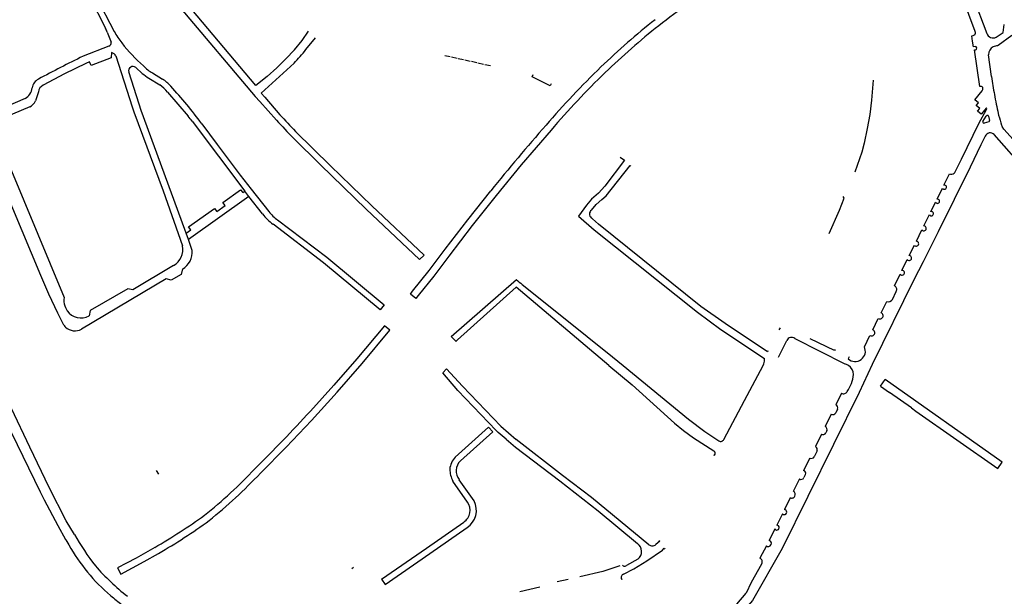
# Model space of a CAD drawing. Extents: x 148869 to 161638, y 453607 to 469810.
# Tile 927 of 1056: x 159130.77 to 159135.41, y 459849.73 to 459852.45. Entities that reach past the tile are written whole.
import ezdxf

# ---------------------------------------------------------------- set-up
doc = ezdxf.new("R2010")
doc.units = 0
doc.layers.add('LKI_V01_KANTRIJWEG', color=252, linetype='CONTINUOUS')

msp = doc.modelspace()

# ---------------------------------------------------------------- linework, layer by layer
at = {"layer": 'LKI_V01_KANTRIJWEG'}
for p, q in [((159135.1565, 459852.8433), (159135.3286, 459852.3863)), ((159135.1565, 459852.8433), (159135.3286, 459852.3863)), ((159131.0767, 459852.5981), (159131.1705, 459852.4115)), ((159131.0767, 459852.5981), (159131.1705, 459852.4115)), ((159131.0919, 459852.6303), (159131.2121, 459852.3959)), ((159131.0919, 459852.6303), (159131.2121, 459852.3959)), ((159135.2743, 459852.3954), (159135.2043, 459852.5817)), ((159135.2743, 459852.3954), (159135.2043, 459852.5817)), ((159135.4063, 459852.3916), (159135.4111, 459852.4287)), ((159135.4063, 459852.3916), (159135.4111, 459852.4287)), ((159131.1796, 459852.3933), (159131.198, 459852.3455)), ((159131.1796, 459852.3933), (159131.198, 459852.3455)), ((159132.1162, 459852.3105), (159132.1613, 459852.3667)), ((159132.1162, 459852.3105), (159132.1613, 459852.3667)), ((159135.2746, 459852.3854), (159135.2748, 459852.3862)), ((159135.2746, 459852.3854), (159135.2748, 459852.3862)), ((159135.3732, 459852.3691), (159135.4063, 459852.3916)), ((159135.3732, 459852.3691), (159135.4063, 459852.3916)), ((159131.1872, 459852.3269), (159131.0651, 459852.279)), ((159131.1872, 459852.3269), (159131.0651, 459852.279)), ((159132.7719, 459852.2832), (159132.797, 459852.2776)), ((159132.7719, 459852.2832), (159132.797, 459852.2776)), ((159132.803, 459852.2763), (159132.8294, 459852.2703)), ((159132.803, 459852.2763), (159132.8294, 459852.2703)), ((159132.8355, 459852.2689), (159132.8605, 459852.2633)), ((159132.8355, 459852.2689), (159132.8605, 459852.2633)), ((159135.3511, 459852.1828), (159135.3373, 459852.286)), ((159135.3511, 459852.1828), (159135.3373, 459852.286)), ((159131.314, 459852.2257), (159131.3444, 459852.1984)), ((159131.314, 459852.2257), (159131.3444, 459852.1984)), ((159132.8665, 459852.262), (159132.892, 459852.2562)), ((159132.8665, 459852.262), (159132.892, 459852.2562)), ((159132.8971, 459852.2551), (159132.9231, 459852.2492)), ((159132.8971, 459852.2551), (159132.9231, 459852.2492)), ((159132.9282, 459852.2481), (159132.9551, 459852.242)), ((159132.9282, 459852.2481), (159132.9551, 459852.242)), ((159132.9607, 459852.2408), (159132.9872, 459852.2348)), ((159132.9607, 459852.2408), (159132.9872, 459852.2348)), ((159131.376, 459852.1752), (159131.4276, 459852.1434)), ((159131.376, 459852.1752), (159131.4276, 459852.1434)), ((159131.3933, 459852.2), (159131.4395, 459852.1711)), ((159131.3933, 459852.2), (159131.4395, 459852.1711)), ((159133.1837, 459852.1823), (159133.1888, 459852.1927)), ((159133.1837, 459852.1823), (159133.1888, 459852.1927)), ((159133.2694, 459852.14), (159133.1837, 459852.1823)), ((159133.2694, 459852.14), (159133.1837, 459852.1823)), ((159133.2741, 459852.1494), (159133.2694, 459852.14)), ((159133.2741, 459852.1494), (159133.2694, 459852.14)), ((159130.8544, 459852.1105), (159130.8406, 459852.0684)), ((159130.8544, 459852.1105), (159130.8406, 459852.0684)), ((159131.4638, 459852.1101), (159131.5615, 459851.9956)), ((159131.4638, 459852.1101), (159131.5615, 459851.9956)), ((159131.9222, 459852.0854), (159131.9942, 459852.0031)), ((159131.9222, 459852.0854), (159131.9942, 459852.0031)), ((159135.3101, 459852.1228), (159135.3103, 459852.1245)), ((159135.3101, 459852.1228), (159135.3103, 459852.1245)), ((159130.6026, 459852.037), (159130.9769, 459851.1395)), ((159130.6026, 459852.037), (159130.9769, 459851.1395)), ((159130.7929, 459852.0792), (159130.63, 459852.0103)), ((159130.7929, 459852.0792), (159130.63, 459852.0103)), ((159130.8144, 459852.0403), (159130.6462, 459851.9702)), ((159130.8144, 459852.0403), (159130.6462, 459851.9702)), ((159131.9784, 459851.9778), (159131.8999, 459852.0651)), ((159131.9784, 459851.9778), (159131.8999, 459852.0651)), ((159135.2911, 459851.9609), (159135.328, 459852.0272)), ((159135.2911, 459851.9609), (159135.328, 459852.0272)), ((159135.3107, 459851.9709), (159135.3259, 459851.9967)), ((159135.3107, 459851.9709), (159135.3259, 459851.9967)), ((159135.337, 459851.9956), (159135.3415, 459851.9765)), ((159135.337, 459851.9956), (159135.3415, 459851.9765)), ((159135.3825, 459852.0086), (159135.3845, 459852.0002)), ((159135.3825, 459852.0086), (159135.3845, 459852.0002)), ((159131.5799, 459851.9725), (159131.8281, 459851.6422)), ((159131.5799, 459851.9725), (159131.8281, 459851.6422)), ((159135.2086, 459851.793), (159135.2911, 459851.9609)), ((159135.2086, 459851.793), (159135.2911, 459851.9609)), ((159135.3376, 459851.97), (159135.317, 459851.9635)), ((159135.3376, 459851.97), (159135.317, 459851.9635)), ((159135.3211, 459851.9011), (159135.3008, 459851.8604)), ((159135.3211, 459851.9011), (159135.3008, 459851.8604)), ((159135.5166, 459851.7363), (159135.363, 459851.9093)), ((159135.5166, 459851.7363), (159135.363, 459851.9093)), ((159135.1796, 459851.7338), (159135.2086, 459851.793)), ((159135.1796, 459851.7338), (159135.2086, 459851.793)), ((159135.1261, 459851.6705), (159135.1526, 459851.7244)), ((159135.1261, 459851.6705), (159135.1526, 459851.7244)), ((159135.1748, 459851.7269), (159135.1754, 459851.7275)), ((159135.1748, 459851.7269), (159135.1754, 459851.7275)), ((159131.8468, 459851.6175), (159131.5626, 459851.4136)), ((159131.8468, 459851.6175), (159131.5626, 459851.4136)), ((159131.819, 459851.6352), (159131.8281, 459851.6422)), ((159131.819, 459851.6352), (159131.8281, 459851.6422)), ((159131.8468, 459851.6175), (159131.8281, 459851.6422)), ((159131.8468, 459851.6175), (159131.8281, 459851.6422)), ((159131.9123, 459851.5349), (159131.8468, 459851.6175)), ((159131.9123, 459851.5349), (159131.8468, 459851.6175)), ((159135.0938, 459851.6044), (159135.1195, 459851.6568)), ((159135.0938, 459851.6044), (159135.1195, 459851.6568)), ((159131.6957, 459851.5465), (159131.7354, 459851.5747)), ((159131.6957, 459851.5465), (159131.7354, 459851.5747)), ((159135.0648, 459851.5453), (159135.0868, 459851.5902)), ((159135.0648, 459851.5453), (159135.0868, 459851.5902)), ((159133.4022, 459851.5247), (159133.4765, 459851.4602)), ((159133.4022, 459851.5247), (159133.4765, 459851.4602)), ((159135.032, 459851.4784), (159135.0583, 459851.5314)), ((159135.032, 459851.4784), (159135.0583, 459851.5314)), ((159133.4967, 459851.4857), (159133.4682, 459851.5117)), ((159133.4967, 459851.4857), (159133.4682, 459851.5117)), ((159131.5518, 459851.4435), (159131.5735, 459851.4588)), ((159131.5518, 459851.4435), (159131.5735, 459851.4588)), ((159134.9963, 459851.4058), (159135.0225, 459851.4596)), ((159134.9963, 459851.4058), (159135.0225, 459851.4596)), ((159131.5805, 459851.3626), (159131.5626, 459851.4136)), ((159131.5805, 459851.3626), (159131.5626, 459851.4136)), ((159134.9625, 459851.3381), (159134.9871, 459851.3871)), ((159134.9625, 459851.3381), (159134.9871, 459851.3871)), ((159131.4926, 459851.2908), (159131.3002, 459851.1756)), ((159131.4926, 459851.2908), (159131.3002, 459851.1756)), ((159134.9284, 459851.2683), (159134.9537, 459851.3193)), ((159134.9284, 459851.2683), (159134.9537, 459851.3193)), ((159134.8929, 459851.1958), (159134.9195, 459851.2496)), ((159134.8929, 459851.1958), (159134.9195, 459851.2496)), ((159131.4577, 459851.2288), (159131.0581, 459850.991)), ((159131.4577, 459851.2288), (159131.0581, 459850.991)), ((159132.8022, 459850.9557), (159133.1093, 459851.2244)), ((159132.8022, 459850.9557), (159133.1093, 459851.2244)), ((159133.5459, 459850.8195), (159133.1081, 459851.1892)), ((159133.5459, 459850.8195), (159133.1081, 459851.1892)), ((159134.8835, 459851.1313), (159134.9019, 459851.1688)), ((159134.8835, 459851.1313), (159134.9019, 459851.1688)), ((159134.8303, 459851.0679), (159134.8565, 459851.122)), ((159134.8303, 459851.0679), (159134.8565, 459851.122)), ((159130.9792, 459851.1014), (159130.9831, 459851.0923)), ((159130.9792, 459851.1014), (159130.9831, 459851.0923)), ((159130.9831, 459851.0923), (159130.9899, 459851.0764)), ((159130.9831, 459851.0923), (159130.9899, 459851.0764)), ((159134.7908, 459850.9873), (159134.8168, 459851.0414)), ((159134.7908, 459850.9873), (159134.8168, 459851.0414)), ((159134.3489, 459850.9871), (159134.3558, 459850.9971)), ((159134.3489, 459850.9871), (159134.3558, 459850.9971)), ((159134.3464, 459850.858), (159134.3856, 459850.9377)), ((159134.3464, 459850.858), (159134.3856, 459850.9377)), ((159134.4228, 459850.9472), (159134.6584, 459850.8277)), ((159134.4228, 459850.9472), (159134.6584, 459850.8277)), ((159134.7511, 459850.907), (159134.7774, 459850.9612)), ((159134.7511, 459850.907), (159134.7774, 459850.9612)), ((159134.2962, 459850.8889), (159134.294, 459850.8836)), ((159134.2962, 459850.8889), (159134.294, 459850.8836)), ((159134.273, 459850.8195), (159134.2772, 459850.8275)), ((159134.273, 459850.8195), (159134.2772, 459850.8275)), ((159134.6584, 459850.8277), (159134.6645, 459850.8255)), ((159134.6584, 459850.8277), (159134.6645, 459850.8255)), ((159134.6796, 459850.8594), (159134.6748, 459850.8507)), ((159134.6796, 459850.8594), (159134.6748, 459850.8507)), ((159132.7624, 459850.784), (159132.7801, 459850.804)), ((159132.7624, 459850.784), (159132.7801, 459850.804)), ((159134.1854, 459850.6543), (159134.273, 459850.8195)), ((159134.1854, 459850.6543), (159134.273, 459850.8195)), ((159134.8279, 459850.7212), (159134.8496, 459850.7532)), ((159134.8279, 459850.7212), (159134.8496, 459850.7532)), ((159134.6429, 459850.688), (159134.6164, 459850.634)), ((159134.6429, 459850.688), (159134.6164, 459850.634)), ((159134.8279, 459850.7212), (159134.8703, 459850.6913)), ((159134.8279, 459850.7212), (159134.8703, 459850.6913)), ((159134.9731, 459850.6189), (159134.8703, 459850.6913)), ((159134.9731, 459850.6189), (159134.8703, 459850.6913)), ((159134.0877, 459850.4702), (159134.1854, 459850.6543)), ((159134.0877, 459850.4702), (159134.1854, 459850.6543)), ((159134.6246, 459850.6132), (159134.6162, 459850.5955)), ((159134.6246, 459850.6132), (159134.6162, 459850.5955)), ((159134.9731, 459850.6189), (159134.994, 459850.604)), ((159134.9731, 459850.6189), (159134.994, 459850.604)), ((159134.994, 459850.604), (159135.381, 459850.3323)), ((159134.994, 459850.604), (159135.381, 459850.3323)), ((159134.5945, 459850.5896), (159134.5659, 459850.5308)), ((159134.5945, 459850.5896), (159134.5659, 459850.5308)), ((159132.8206, 459850.3861), (159132.9779, 459850.5287)), ((159132.8206, 459850.3861), (159132.9779, 459850.5287)), ((159132.8452, 459850.3686), (159132.9983, 459850.5066)), ((159132.8452, 459850.3686), (159132.9983, 459850.5066)), ((159132.9983, 459850.5066), (159132.9779, 459850.5287)), ((159132.9983, 459850.5066), (159132.9779, 459850.5287)), ((159134.574, 459850.5101), (159134.5694, 459850.5007)), ((159134.574, 459850.5101), (159134.5694, 459850.5007)), ((159134.5483, 459850.4948), (159134.5198, 459850.4364)), ((159134.5483, 459850.4948), (159134.5198, 459850.4364)), ((159134.5278, 459850.4156), (159134.5143, 459850.3886)), ((159134.5278, 459850.4156), (159134.5143, 459850.3886)), ((159134.0391, 459850.3981), (159134.044, 459850.3951)), ((159134.0391, 459850.3981), (159134.044, 459850.3951)), ((159134.4933, 459850.3821), (159134.4646, 459850.3231)), ((159134.4933, 459850.3821), (159134.4646, 459850.3231)), ((159131.4106, 459850.323), (159131.4216, 459850.306)), ((159131.4106, 459850.323), (159131.4216, 459850.306)), ((159132.8791, 459850.1744), (159132.8099, 459850.2738)), ((159132.8791, 459850.1744), (159132.8099, 459850.2738)), ((159132.9104, 459850.1795), (159132.8399, 459850.2801)), ((159132.9104, 459850.1795), (159132.8399, 459850.2801)), ((159134.4445, 459850.2835), (159134.416, 459850.2243)), ((159134.4445, 459850.2835), (159134.416, 459850.2243)), ((159134.4726, 459850.3029), (159134.4657, 459850.2897)), ((159134.4726, 459850.3029), (159134.4657, 459850.2897)), ((159130.986, 459850.0865), (159130.905, 459850.2424)), ((159130.986, 459850.0865), (159130.905, 459850.2424)), ((159134.4003, 459850.195), (159134.3737, 459850.1385)), ((159134.4003, 459850.195), (159134.3737, 459850.1385)), ((159131.0247, 459850.0214), (159130.986, 459850.0865)), ((159131.0247, 459850.0214), (159130.986, 459850.0865)), ((159134.3642, 459850.1192), (159134.3382, 459850.065)), ((159134.3642, 459850.1192), (159134.3382, 459850.065)), ((159134.3284, 459850.0476), (159134.3026, 459849.9931)), ((159134.3284, 459850.0476), (159134.3026, 459849.9931)), ((159130.9831, 459849.9978), (159130.9841, 459849.996)), ((159130.9831, 459849.9978), (159130.9841, 459849.996)), ((159130.9841, 459849.996), (159130.9984, 459849.9721)), ((159130.9841, 459849.996), (159130.9984, 459849.9721)), ((159134.2891, 459849.9671), (159134.2585, 459849.9092)), ((159134.2891, 459849.9671), (159134.2585, 459849.9092)), ((159134.3106, 459849.9726), (159134.3113, 459849.974)), ((159134.3106, 459849.9726), (159134.3113, 459849.974)), ((159133.6832, 459849.9053), (159133.6286, 459849.8747)), ((159133.6832, 459849.9053), (159133.6286, 459849.8747)), ((159132.3413, 459849.865), (159132.3329, 459849.8595)), ((159132.3413, 459849.865), (159132.3329, 459849.8595)), ((159134.2664, 459849.8818), (159134.2673, 459849.8834)), ((159134.2664, 459849.8818), (159134.2673, 459849.8834)), ((159132.4736, 459849.8101), (159132.4901, 459849.7849)), ((159132.4736, 459849.8101), (159132.4901, 459849.7849)), ((159133.3538, 459849.8086), (159133.3023, 459849.798)), ((159133.3538, 459849.8086), (159133.3023, 459849.798)), ((159133.6063, 459849.8093), (159133.6092, 459849.8119)), ((159133.6063, 459849.8093), (159133.6092, 459849.8119)), ((159133.2203, 459849.7734), (159133.1264, 459849.7508)), ((159133.2203, 459849.7734), (159133.1264, 459849.7508))]:
    msp.add_line(p, q, dxfattribs=at)
for points in [[(159131.5269, 459852.504), (159131.8768, 459852.0893), (159131.8999, 459852.0651)], [(159131.5269, 459852.504), (159131.8768, 459852.0893), (159131.8999, 459852.0651)], [(159131.9338, 459852.1831), (159131.8808, 459852.1416), (159131.5533, 459852.5303)], [(159131.9338, 459852.1831), (159131.8808, 459852.1416), (159131.5533, 459852.5303)], [(159131.9338, 459852.1831), (159131.9791, 459852.2237), (159132.022, 459852.2662), (159132.063, 459852.3089), (159132.0985, 459852.3535), (159132.1284, 459852.3981)], [(159131.9338, 459852.1831), (159131.9791, 459852.2237), (159132.022, 459852.2662), (159132.063, 459852.3089), (159132.0985, 459852.3535), (159132.1284, 459852.3981)], [(159135.2733, 459852.3248), (159135.2659, 459852.3238), (159135.2615, 459852.3507), (159135.2582, 459852.3755), (159135.2651, 459852.3768)], [(159135.2733, 459852.3248), (159135.2659, 459852.3238), (159135.2615, 459852.3507), (159135.2582, 459852.3755), (159135.2651, 459852.3768)], [(159135.4469, 459852.3773), (159135.3822, 459852.3298), (159135.3793, 459852.329)], [(159135.4469, 459852.3773), (159135.3822, 459852.3298), (159135.3793, 459852.329)], [(159130.4439, 459852.2916), (159130.5988, 459851.8775), (159130.8643, 459851.2449), (159130.9029, 459851.1573), (159130.9447, 459851.0684), (159130.9717, 459851.0148)], [(159130.4439, 459852.2916), (159130.5988, 459851.8775), (159130.8643, 459851.2449), (159130.9029, 459851.1573), (159130.9447, 459851.0684), (159130.9717, 459851.0148)], [(159131.2, 459852.2961), (159131.198, 459852.2723), (159131.1035, 459852.2352), (159131.096, 459852.253)], [(159131.2, 459852.2961), (159131.198, 459852.2723), (159131.1035, 459852.2352), (159131.096, 459852.253)], [(159131.2202, 459852.2808), (159131.2969, 459852.0407), (159131.3048, 459852.017), (159131.4427, 459851.6438), (159131.5347, 459851.3842)], [(159131.2202, 459852.2808), (159131.2969, 459852.0407), (159131.3048, 459852.017), (159131.4427, 459851.6438), (159131.5347, 459851.3842)], [(159135.3035, 459852.1359), (159135.2952, 459852.136), (159135.2705, 459852.3093), (159135.2748, 459852.31)], [(159135.3035, 459852.1359), (159135.2952, 459852.136), (159135.2705, 459852.3093), (159135.2748, 459852.31)], [(159131.096, 459852.253), (159131.0783, 459852.2453), (159130.9774, 459852.1955), (159130.8768, 459852.1431)], [(159131.096, 459852.253), (159131.0783, 459852.2453), (159130.9774, 459852.1955), (159130.8768, 459852.1431)], [(159132.0607, 459852.2461), (159131.9052, 459852.1049), (159131.9222, 459852.0854)], [(159132.0607, 459852.2461), (159131.9052, 459852.1049), (159131.9222, 459852.0854)], [(159131.5626, 459851.4136), (159131.5518, 459851.4435), (159131.5449, 459851.4613), (159131.3392, 459852.0234), (159131.3296, 459852.0522), (159131.2807, 459852.2054)], [(159131.5626, 459851.4136), (159131.5518, 459851.4435), (159131.5449, 459851.4613), (159131.3392, 459852.0234), (159131.3296, 459852.0522), (159131.2807, 459852.2054)], [(159134.7926, 459852.1656), (159134.7847, 459852.071), (159134.7772, 459852.0045), (159134.7647, 459851.9385), (159134.7497, 459851.8691), (159134.7398, 459851.8262), (159134.7062, 459851.7317)], [(159134.7926, 459852.1656), (159134.7847, 459852.071), (159134.7772, 459852.0045), (159134.7647, 459851.9385), (159134.7497, 459851.8691), (159134.7398, 459851.8262), (159134.7062, 459851.7317)], [(159135.3269, 459852.0353), (159135.3018, 459852.005), (159135.2847, 459852.0194), (159135.2951, 459852.032), (159135.2784, 459852.0467), (159135.2888, 459852.0592), (159135.2716, 459852.0738), (159135.3072, 459852.1164)], [(159135.3269, 459852.0353), (159135.3018, 459852.005), (159135.2847, 459852.0194), (159135.2951, 459852.032), (159135.2784, 459852.0467), (159135.2888, 459852.0592), (159135.2716, 459852.0738), (159135.3072, 459852.1164)], [(159131.6249, 459851.9607), (159131.6978, 459851.8619), (159131.8065, 459851.717), (159131.8576, 459851.6516), (159131.9412, 459851.546)], [(159131.6249, 459851.9607), (159131.6978, 459851.8619), (159131.8065, 459851.717), (159131.8576, 459851.6516), (159131.9412, 459851.546)], [(159135.5533, 459851.7743), (159135.4095, 459851.9355), (159135.4011, 459851.9472)], [(159135.5533, 459851.7743), (159135.4095, 459851.9355), (159135.4011, 459851.9472)], [(159132.0677, 459851.9245), (159132.2333, 459851.7617), (159132.4278, 459851.5725), (159132.6744, 459851.3401), (159132.6524, 459851.3189), (159132.4009, 459851.5574), (159132.185, 459851.766), (159132.0569, 459851.8938)], [(159132.0677, 459851.9245), (159132.2333, 459851.7617), (159132.4278, 459851.5725), (159132.6744, 459851.3401), (159132.6524, 459851.3189), (159132.4009, 459851.5574), (159132.185, 459851.766), (159132.0569, 459851.8938)], [(159133.2733, 459851.9303), (159133.1326, 459851.7672), (159133.014, 459851.6223)], [(159133.2733, 459851.9303), (159133.1326, 459851.7672), (159133.014, 459851.6223)], [(159135.3008, 459851.8604), (159135.2505, 459851.7558), (159135.0999, 459851.4506), (159135.0285, 459851.3081), (159134.9852, 459851.2236), (159134.7873, 459850.8242), (159134.7264, 459850.6922)], [(159135.3008, 459851.8604), (159135.2505, 459851.7558), (159135.0999, 459851.4506), (159135.0285, 459851.3081), (159134.9852, 459851.2236), (159134.7873, 459850.8242), (159134.7264, 459850.6922)], [(159133.5993, 459851.803), (159133.6197, 459851.7881), (159133.5268, 459851.666), (159133.4974, 459851.633), (159133.464, 459851.604), (159133.4404, 459851.5767), (159133.4022, 459851.5247)], [(159133.5993, 459851.803), (159133.6197, 459851.7881), (159133.5268, 459851.666), (159133.4974, 459851.633), (159133.464, 459851.604), (159133.4404, 459851.5767), (159133.4022, 459851.5247)], [(159133.4636, 459851.5524), (159133.4861, 459851.5792), (159133.5124, 459851.603), (159133.5327, 459851.6199), (159133.6461, 459851.7638), (159133.6496, 459851.7605)], [(159133.4636, 459851.5524), (159133.4861, 459851.5792), (159133.5124, 459851.603), (159133.5327, 459851.6199), (159133.6461, 459851.7638), (159133.6496, 459851.7605)], [(159131.7354, 459851.5747), (159131.7249, 459851.5892), (159131.8082, 459851.6478), (159131.819, 459851.6352)], [(159131.7354, 459851.5747), (159131.7249, 459851.5892), (159131.8082, 459851.6478), (159131.819, 459851.6352)], [(159133.014, 459851.6223), (159132.9009, 459851.4797), (159132.7909, 459851.3347), (159132.72, 459851.2412), (159132.6468, 459851.1495), (159132.6353, 459851.1357), (159132.6097, 459851.1561), (159132.6201, 459851.1694), (159132.6981, 459851.2679), (159132.7743, 459851.3679), (159132.8801, 459851.5069), (159132.9887, 459851.6438)], [(159133.014, 459851.6223), (159132.9009, 459851.4797), (159132.7909, 459851.3347), (159132.72, 459851.2412), (159132.6468, 459851.1495), (159132.6353, 459851.1357), (159132.6097, 459851.1561), (159132.6201, 459851.1694), (159132.6981, 459851.2679), (159132.7743, 459851.3679), (159132.8801, 459851.5069), (159132.9887, 459851.6438)], [(159134.5847, 459851.4418), (159134.6339, 459851.5518), (159134.6448, 459851.5806), (159134.6563, 459851.6086), (159134.6509, 459851.6162)], [(159134.5847, 459851.4418), (159134.6339, 459851.5518), (159134.6448, 459851.5806), (159134.6563, 459851.6086), (159134.6509, 459851.6162)], [(159131.5735, 459851.4588), (159131.5631, 459851.4736), (159131.6849, 459851.5604), (159131.6957, 459851.5465)], [(159131.5735, 459851.4588), (159131.5631, 459851.4736), (159131.6849, 459851.5604), (159131.6957, 459851.5465)], [(159131.9833, 459851.5062), (159132.215, 459851.3308), (159132.4861, 459851.1052), (159132.4672, 459851.0824), (159132.2002, 459851.3042), (159131.9614, 459851.4859)], [(159131.9833, 459851.5062), (159132.215, 459851.3308), (159132.4861, 459851.1052), (159132.4672, 459851.0824), (159132.2002, 459851.3042), (159131.9614, 459851.4859)], [(159134.294, 459850.8836), (159134.0942, 459851.0179), (159133.9799, 459851.098), (159133.4967, 459851.4857)], [(159134.294, 459850.8836), (159134.0942, 459851.0179), (159133.9799, 459851.098), (159133.4967, 459851.4857)], [(159133.4765, 459851.4602), (159133.9632, 459851.0713), (159134.0742, 459850.9885), (159134.2804, 459850.8516)], [(159133.4765, 459851.4602), (159133.9632, 459851.0713), (159134.0742, 459850.9885), (159134.2804, 459850.8516)], [(159131.5343, 459851.2747), (159131.5289, 459851.2493), (159131.481, 459851.222), (159131.4577, 459851.2288)], [(159131.5343, 459851.2747), (159131.5289, 459851.2493), (159131.481, 459851.222), (159131.4577, 459851.2288)], [(159133.1372, 459851.2016), (159133.3233, 459851.0515), (159133.5628, 459850.8607), (159133.6128, 459850.8195)], [(159133.1372, 459851.2016), (159133.3233, 459851.0515), (159133.5628, 459850.8607), (159133.6128, 459850.8195)], [(159131.3002, 459851.1756), (159131.2762, 459851.1816), (159131.0993, 459851.0782), (159131.0937, 459851.0528)], [(159131.3002, 459851.1756), (159131.2762, 459851.1816), (159131.0993, 459851.0782), (159131.0937, 459851.0528)], [(159133.1081, 459851.1892), (159132.8314, 459850.94), (159132.826, 459850.9332), (159132.8257, 459850.9319), (159132.8022, 459850.9557)], [(159133.1081, 459851.1892), (159132.8314, 459850.94), (159132.826, 459850.9332), (159132.8257, 459850.9319), (159132.8022, 459850.9557)], [(159132.3824, 459850.829), (159132.5126, 459850.9855), (159132.4874, 459851.0065), (159132.3574, 459850.8507), (159132.2487, 459850.7258), (159132.1376, 459850.6031)], [(159132.3824, 459850.829), (159132.5126, 459850.9855), (159132.4874, 459851.0065), (159132.3574, 459850.8507), (159132.2487, 459850.7258), (159132.1376, 459850.6031)], [(159134.6126, 459850.8942), (159134.61, 459850.8892), (159134.4959, 459850.9454)], [(159134.6126, 459850.8942), (159134.61, 459850.8892), (159134.4959, 459850.9454)], [(159131.9018, 459850.3107), (159132.0235, 459850.4336), (159132.1422, 459850.5594), (159132.2637, 459850.6929), (159132.3824, 459850.829)], [(159131.9018, 459850.3107), (159132.0235, 459850.4336), (159132.1422, 459850.5594), (159132.2637, 459850.6929), (159132.3824, 459850.829)], [(159130.5767, 459850.8195), (159130.6194, 459850.7305), (159130.6995, 459850.5593), (159130.8626, 459850.2223), (159130.8817, 459850.1843), (159130.9456, 459850.0635), (159130.9831, 459849.9978)], [(159130.5767, 459850.8195), (159130.6194, 459850.7305), (159130.6995, 459850.5593), (159130.8626, 459850.2223), (159130.8817, 459850.1843), (159130.9456, 459850.0635), (159130.9831, 459849.9978)], [(159130.905, 459850.2424), (159130.8139, 459850.4331), (159130.7278, 459850.6164), (159130.6446, 459850.7981)], [(159130.905, 459850.2424), (159130.8139, 459850.4331), (159130.7278, 459850.6164), (159130.6446, 459850.7981)], [(159133.0621, 459850.4713), (159133.0238, 459850.503), (159133.0206, 459850.5061), (159133.0138, 459850.5128), (159132.8337, 459850.7004), (159132.7624, 459850.784)], [(159133.0621, 459850.4713), (159133.0238, 459850.503), (159133.0206, 459850.5061), (159133.0138, 459850.5128), (159132.8337, 459850.7004), (159132.7624, 459850.784)], [(159132.7801, 459850.804), (159132.8549, 459850.7218), (159133.0358, 459850.533), (159133.1089, 459850.4705)], [(159132.7801, 459850.804), (159132.8549, 459850.7218), (159133.0358, 459850.533), (159133.1089, 459850.4705)], [(159133.5459, 459850.8195), (159133.6552, 459850.7271), (159133.855, 459850.5468), (159133.8975, 459850.5119), (159133.9445, 459850.4779), (159134.0411, 459850.4165)], [(159133.5459, 459850.8195), (159133.6552, 459850.7271), (159133.855, 459850.5468), (159133.8975, 459850.5119), (159133.9445, 459850.4779), (159134.0411, 459850.4165)], [(159133.6128, 459850.8195), (159133.9219, 459850.5654), (159133.9984, 459850.508), (159134.0642, 459850.4637)], [(159133.6128, 459850.8195), (159133.9219, 459850.5654), (159133.9984, 459850.508), (159134.0642, 459850.4637)], [(159135.381, 459850.3323), (159135.4019, 459850.3623), (159134.8496, 459850.7532)], [(159135.381, 459850.3323), (159135.4019, 459850.3623), (159134.8496, 459850.7532)], [(159134.7264, 459850.6922), (159134.3633, 459849.9551), (159134.2226, 459849.7095), (159134.1916, 459849.674), (159134.1444, 459849.6291)], [(159134.7264, 459850.6922), (159134.3633, 459849.9551), (159134.2226, 459849.7095), (159134.1916, 459849.674), (159134.1444, 459849.6291)], [(159133.0621, 459850.4713), (159133.1059, 459850.4335), (159133.315, 459850.2743), (159133.4955, 459850.1326), (159133.6816, 459849.9788)], [(159133.0621, 459850.4713), (159133.1059, 459850.4335), (159133.315, 459850.2743), (159133.4955, 459850.1326), (159133.6816, 459849.9788)], [(159133.7349, 459849.9725), (159133.4635, 459850.1965), (159133.3264, 459850.3003), (159133.1089, 459850.4705)], [(159133.7349, 459849.9725), (159133.4635, 459850.1965), (159133.3264, 459850.3003), (159133.1089, 459850.4705)], [(159132.4736, 459849.8101), (159132.6853, 459849.9575), (159132.8613, 459850.0798)], [(159132.4736, 459849.8101), (159132.6853, 459849.9575), (159132.8613, 459850.0798)], [(159132.4901, 459849.7849), (159132.7017, 459849.9319), (159132.8774, 459850.0538)], [(159132.4901, 459849.7849), (159132.7017, 459849.9319), (159132.8774, 459850.0538)], [(159133.782, 459849.9934), (159133.786, 459849.9904), (159133.7672, 459849.9735)], [(159133.782, 459849.9934), (159133.786, 459849.9904), (159133.7672, 459849.9735)], [(159131.4034, 459849.9599), (159131.3166, 459849.9101), (159131.2707, 459849.8853), (159131.2281, 459849.8634), (159131.2436, 459849.8338), (159131.3532, 459849.8932), (159131.4214, 459849.9318)], [(159131.4034, 459849.9599), (159131.3166, 459849.9101), (159131.2707, 459849.8853), (159131.2281, 459849.8634), (159131.2436, 459849.8338), (159131.3532, 459849.8932), (159131.4214, 459849.9318)], [(159133.6143, 459849.8333), (159133.6632, 459849.8598), (159133.7246, 459849.8969), (159133.7986, 459849.9479), (159133.806, 459849.9575), (159133.8105, 459849.9515)], [(159133.6143, 459849.8333), (159133.6632, 459849.8598), (159133.7246, 459849.8969), (159133.7986, 459849.9479), (159133.806, 459849.9575), (159133.8105, 459849.9515)], [(159133.5977, 459849.8728), (159133.5168, 459849.8467), (159133.4083, 459849.8221)], [(159133.5977, 459849.8728), (159133.5168, 459849.8467), (159133.4083, 459849.8221)], [(159134.2664, 459849.8818), (159134.2167, 459849.7949), (159134.1931, 459849.7439)], [(159134.2664, 459849.8818), (159134.2167, 459849.7949), (159134.1931, 459849.7439)], [(159134.1451, 459849.6914), (159134.1501, 459849.6919), (159134.1931, 459849.7439)], [(159134.1451, 459849.6914), (159134.1501, 459849.6919), (159134.1931, 459849.7439)]]:
    msp.add_lwpolyline(points, dxfattribs=at)
for centre, radius, start, end in [((159135.9222, 459849.6903), 3.4716, 122.2978, 128.0808), ((159135.9222, 459849.6903), 3.4716, 122.2978, 128.0808), ((159135.8004, 459849.8589), 3.2967, 128.1432, 134.0461), ((159135.8004, 459849.8589), 3.2967, 128.1432, 134.0461), ((159131.0478, 459852.3386), 0.1427, 22.5573, 30.6993), ((159131.0478, 459852.3386), 0.1427, 22.5573, 30.6993), ((159135.9482, 459849.6903), 3.4878, 128.4169, 133.9351), ((159135.9482, 459849.6903), 3.4878, 128.4169, 133.9351), ((159131.6007, 459852.6169), 0.447, 209.636, 217.9692), ((159131.6007, 459852.6169), 0.447, 209.636, 217.9692), ((159135.2617, 459852.3901), 0.0137, 284.3807, 339.8406), ((159135.2617, 459852.3901), 0.0137, 284.3807, 339.8406), ((159135.2622, 459852.3902), 0.0132, 342.4206, 23.298), ((159135.2622, 459852.3902), 0.0132, 342.4206, 23.298), ((159135.3581, 459852.3963), 0.0311, 198.7311, 299.0906), ((159135.3581, 459852.3963), 0.0311, 198.7311, 299.0906), ((159131.1825, 459852.342), 0.0158, 287.1866, 12.4814), ((159131.1825, 459852.342), 0.0158, 287.1866, 12.4814), ((159131.8164, 459852.7757), 0.7149, 217.3603, 229.3212), ((159131.8164, 459852.7757), 0.7149, 217.3603, 229.3212), ((159135.2739, 459852.3174), 0.00744, 277.3493, 94.4551), ((159135.2739, 459852.3174), 0.00744, 277.3493, 94.4551), ((159135.3747, 459852.2897), 0.0375, 114.2768, 185.6004), ((159135.3747, 459852.2897), 0.0375, 114.2768, 185.6004), ((159135.3848, 459852.2649), 0.0643, 94.9283, 113.4927), ((159135.3848, 459852.2649), 0.0643, 94.9283, 113.4927), ((159133.3752, 459847.5185), 5.2913, 115.8863, 118.4453), ((159133.3752, 459847.5185), 5.2913, 115.8863, 118.4453), ((159131.1946, 459852.268), 0.0287, 26.6075, 79.1286), ((159131.1946, 459852.268), 0.0287, 26.6075, 79.1286), ((159131.3138, 459852.9458), 1.0235, 316.8724, 321.6311), ((159131.3138, 459852.9458), 1.0235, 316.8724, 321.6311), ((159131.3006, 459852.2102), 0.0205, 49.2642, 193.5796), ((159131.3006, 459852.2102), 0.0205, 49.2642, 193.5796), ((159131.4702, 459852.3424), 0.1618, 222.281, 241.6458), ((159131.4702, 459852.3424), 0.1618, 222.281, 241.6458), ((159136.3072, 459849.3352), 4.0255, 134.0489, 139.4308), ((159136.3072, 459849.3352), 4.0255, 134.0489, 139.4308), ((159131.5183, 459852.4018), 0.2676, 229.4811, 237.8839), ((159131.5183, 459852.4018), 0.2676, 229.4811, 237.8839), ((159136.181, 459849.4561), 3.8179, 134.013, 139.6052), ((159136.181, 459849.4561), 3.8179, 134.013, 139.6052), ((159137.0831, 459852.4183), 1.7479, 187.7446, 189.1504), ((159137.0831, 459852.4183), 1.7479, 187.7446, 189.1504), ((159130.7554, 459852.1392), 0.0708, 301.9788, 352.1088), ((159130.7554, 459852.1392), 0.0708, 301.9788, 352.1088), ((159130.8786, 459852.1232), 0.0535, 116.3914, 173.1907), ((159130.8786, 459852.1232), 0.0535, 116.3914, 173.1907), ((159130.8996, 459852.1035), 0.0457, 119.8937, 171.2174), ((159130.8996, 459852.1035), 0.0457, 119.8937, 171.2174), ((159131.3292, 459852.0001), 0.1739, 39.2418, 55.504), ((159131.3292, 459852.0001), 0.1739, 39.2418, 55.504), ((159131.3573, 459852.0331), 0.1606, 40.3807, 59.2271), ((159131.3573, 459852.0331), 0.1606, 40.3807, 59.2271), ((159130.0006, 459850.7722), 2.0127, 36.1917, 42.7018), ((159130.0006, 459850.7722), 2.0127, 36.1917, 42.7018), ((159135.2987, 459852.1235), 0.0133, 36.4395, 68.9877), ((159135.2987, 459852.1235), 0.0133, 36.4395, 68.9877), ((159135.2965, 459852.1262), 0.0139, 352.8784, 22.0409), ((159135.2965, 459852.1262), 0.0139, 352.8784, 22.0409), ((159137.2241, 459852.4365), 1.8901, 189.0143, 190.3145), ((159137.2241, 459852.4365), 1.8901, 189.0143, 190.3145), ((159135.2947, 459852.1259), 0.0157, 322.7107, 348.4689), ((159135.2947, 459852.1259), 0.0157, 322.7107, 348.4689), ((159137.4865, 459852.4761), 2.1553, 190.1001, 192.5272), ((159137.4865, 459852.4761), 2.1553, 190.1001, 192.5272), ((159130.7858, 459852.0931), 0.0601, 298.3927, 335.7357), ((159130.7858, 459852.0931), 0.0601, 298.3927, 335.7357), ((159135.3229, 459852.0306), 0.00612, 325.85, 49.6173), ((159135.3229, 459852.0306), 0.00612, 325.85, 49.6173), ((159128.8958, 459849.849), 3.4226, 38.3485, 38.8442), ((159128.8958, 459849.849), 3.4226, 38.3485, 38.8442), ((159134.1031, 459853.9034), 2.8388, 222.0233, 224.1945), ((159134.1031, 459853.9034), 2.8388, 222.0233, 224.1945), ((159135.3313, 459851.9941), 0.00595, 14.9876, 153.2425), ((159135.3313, 459851.9941), 0.00595, 14.9876, 153.2425), ((159136.7799, 459852.3876), 1.4482, 195.5165, 197.4624), ((159136.7799, 459852.3876), 1.4482, 195.5165, 197.4624), ((159133.1014, 459852.9482), 1.4842, 220.8311, 225.272), ((159133.1014, 459852.9482), 1.4842, 220.8311, 225.272), ((159140.0898, 459845.9292), 9.1149, 138.631, 141.17483), ((159140.0898, 459845.9292), 9.1149, 138.631, 141.17483), ((159135.3158, 459851.9689), 0.00553, 158.6412, 282.5487), ((159135.3158, 459851.9689), 0.00553, 158.6412, 282.5487), ((159135.3361, 459851.9753), 0.00551, 285.43, 12.3056), ((159135.3361, 459851.9753), 0.00551, 285.43, 12.3056), ((159135.4234, 459851.9608), 0.0262, 197.2907, 211.3604), ((159135.4234, 459851.9608), 0.0262, 197.2907, 211.3604), ((159135.3446, 459851.892), 0.0252, 43.2795, 158.9876), ((159135.3446, 459851.892), 0.0252, 43.2795, 158.9876), ((159135.1618, 459851.7417), 0.0197, 241.8853, 311.2981), ((159135.1618, 459851.7417), 0.0197, 241.8853, 311.2981), ((159135.1677, 459851.7373), 0.0124, 308.0054, 343.6082), ((159135.1677, 459851.7373), 0.0124, 308.0054, 343.6082), ((159135.1287, 459851.6608), 0.01, 203.5125, 105.1509), ((159135.1287, 459851.6608), 0.01, 203.5125, 105.1509), ((159135.0961, 459851.5944), 0.0102, 204.5536, 102.6069), ((159135.0961, 459851.5944), 0.0102, 204.5536, 102.6069), ((159132.11, 459851.6834), 0.2473, 216.9217, 233.0433), ((159132.11, 459851.6834), 0.2473, 216.9217, 233.0433), ((159132.1213, 459851.6943), 0.2332, 219.4647, 233.7261), ((159132.1213, 459851.6943), 0.2332, 219.4647, 233.7261), ((159133.4775, 459851.5342), 0.023, 127.2955, 229.8899), ((159133.4775, 459851.5342), 0.023, 127.2955, 229.8899), ((159135.0673, 459851.5356), 0.00995, 205.0329, 104.4492), ((159135.0673, 459851.5356), 0.00995, 205.0329, 104.4492), ((159133.4793, 459851.5293), 0.0209, 217.4078, 237.6671), ((159133.4793, 459851.5293), 0.0209, 217.4078, 237.6671), ((159135.0316, 459851.4668), 0.0116, 218.6653, 87.6945), ((159135.0316, 459851.4668), 0.0116, 218.6653, 87.6945), ((159131.4493, 459851.3665), 0.0872, 299.7892, 11.7099), ((159131.4493, 459851.3665), 0.0872, 299.7892, 11.7099), ((159134.996, 459851.3943), 0.0115, 218.8847, 88.4273), ((159134.996, 459851.3943), 0.0115, 218.8847, 88.4273), ((159131.4878, 459851.3552), 0.093, 299.9995, 4.5747), ((159131.4878, 459851.3552), 0.093, 299.9995, 4.5747), ((159134.9627, 459851.3265), 0.0116, 218.79, 90.9195), ((159134.9627, 459851.3265), 0.0116, 218.79, 90.9195), ((159134.9285, 459851.2567), 0.0115, 218.7272, 90.4699), ((159134.9285, 459851.2567), 0.0115, 218.7272, 90.4699), ((159133.5455, 459851.7319), 0.6693, 229.3219, 232.4039), ((159133.5455, 459851.7319), 0.6693, 229.3219, 232.4039), ((159134.8847, 459851.1781), 0.0195, 331.8355, 65.2382), ((159134.8847, 459851.1781), 0.0195, 331.8355, 65.2382), ((159131.0343, 459851.1238), 0.0596, 164.6871, 202.0969), ((159131.0343, 459851.1238), 0.0596, 164.6871, 202.0969), ((159134.8649, 459851.1415), 0.0212, 246.7629, 331.3014), ((159134.8649, 459851.1415), 0.0212, 246.7629, 331.3014), ((159131.0559, 459851.1266), 0.0829, 217.2605, 297.1038), ((159131.0559, 459851.1266), 0.0829, 217.2605, 297.1038), ((159134.8247, 459851.054), 0.0149, 237.7313, 68.3637), ((159134.8247, 459851.054), 0.0149, 237.7313, 68.3637), ((159131.0264, 459851.0461), 0.063, 209.764, 226.5644), ((159131.0264, 459851.0461), 0.063, 209.764, 226.5644), ((159131.0268, 459851.0463), 0.0635, 226.4751, 299.4724), ((159131.0268, 459851.0463), 0.0635, 226.4751, 299.4724), ((159134.7856, 459850.9735), 0.0148, 236.5106, 69.4163), ((159134.7856, 459850.9735), 0.0148, 236.5106, 69.4163), ((159134.4083, 459850.926), 0.0256, 104.0198, 152.7914), ((159134.4083, 459850.926), 0.0256, 104.0198, 152.7914), ((159134.4082, 459850.9249), 0.0266, 56.7812, 103.3449), ((159134.4082, 459850.9249), 0.0266, 56.7812, 103.3449), ((159134.7075, 459850.8862), 0.0483, 227.2957, 25.5579), ((159134.7075, 459850.8862), 0.0483, 227.2957, 25.5579), ((159134.1678, 459850.8542), 0.1126, 346.2673, 358.6833), ((159134.1678, 459850.8542), 0.1126, 346.2673, 358.6833), ((159134.6457, 459850.774), 0.0548, 56.1769, 69.9935), ((159134.6457, 459850.774), 0.0548, 56.1769, 69.9935), ((159134.6459, 459850.7742), 0.0545, 1.7724, 56.1895), ((159134.6459, 459850.7742), 0.0545, 1.7724, 56.1895), ((159134.5224, 459850.7991), 0.1795, 325.3434, 352.5553), ((159134.5224, 459850.7991), 0.1795, 325.3434, 352.5553), ((159134.6521, 459850.7056), 0.0199, 242.3114, 334.4573), ((159134.6521, 459850.7056), 0.0199, 242.3114, 334.4573), ((159125.9921, 459856.2564), 8.3502, 314.79915, 317.38886), ((159125.9921, 459856.2564), 8.3502, 314.79915, 317.38886), ((159134.6028, 459850.602), 0.0149, 236.1273, 334.1593), ((159134.6028, 459850.602), 0.0149, 236.1273, 334.1593), ((159134.611, 459850.6198), 0.0152, 334.0724, 69.1788), ((159134.611, 459850.6198), 0.0152, 334.0724, 69.1788), ((159134.556, 459850.5081), 0.0153, 239.9862, 331.2661), ((159134.556, 459850.5081), 0.0153, 239.9862, 331.2661), ((159134.5602, 459850.5166), 0.0153, 334.7204, 68.0605), ((159134.5602, 459850.5166), 0.0153, 334.7204, 68.0605), ((159134.0735, 459850.476), 0.0154, 232.799, 284.8307), ((159134.0735, 459850.476), 0.0154, 232.799, 284.8307), ((159134.0738, 459850.4756), 0.015, 284.2549, 338.5814), ((159134.0738, 459850.4756), 0.015, 284.2549, 338.5814), ((159134.0333, 459850.4045), 0.0143, 6.2921, 56.9658), ((159134.0333, 459850.4045), 0.0143, 6.2921, 56.9658), ((159134.513, 459850.4218), 0.0161, 337.1219, 64.8459), ((159134.513, 459850.4218), 0.0161, 337.1219, 64.8459), ((159132.8921, 459850.3199), 0.0974, 137.2316, 174.4883), ((159132.8921, 459850.3199), 0.0974, 137.2316, 174.4883), ((159132.8909, 459850.3215), 0.0656, 134.0821, 219.0795), ((159132.8909, 459850.3215), 0.0656, 134.0821, 219.0795), ((159134.0332, 459850.4045), 0.0144, 318.784, 6.0751), ((159134.0332, 459850.4045), 0.0144, 318.784, 6.0751), ((159134.5006, 459850.3958), 0.0155, 241.9741, 332.2352), ((159134.5006, 459850.3958), 0.0155, 241.9741, 332.2352), ((159130.1998, 459851.909), 2.3018, 308.6943, 316.7303), ((159130.1998, 459851.909), 2.3018, 308.6943, 316.7303), ((159132.9234, 459850.3337), 0.1283, 181.993, 207.8467), ((159132.9234, 459850.3337), 0.1283, 181.993, 207.8467), ((159134.4607, 459850.31), 0.0137, 339.432, 73.4937), ((159134.4607, 459850.31), 0.0137, 339.432, 73.4937), ((159130.1378, 459851.9745), 2.4248, 308.8941, 316.6743), ((159130.1378, 459851.9745), 2.4248, 308.8941, 316.6743), ((159134.4524, 459850.2957), 0.0146, 237.1168, 335.7004), ((159134.4524, 459850.2957), 0.0146, 237.1168, 335.7004), ((159134.4665, 459850.3068), 0.00715, 327.2785, 346.9405), ((159134.4665, 459850.3068), 0.00715, 327.2785, 346.9405), ((159134.4087, 459850.2095), 0.0166, 334.9029, 63.5747), ((159134.4087, 459850.2095), 0.0166, 334.9029, 63.5747), ((159132.823, 459850.1353), 0.098, 303.7476, 26.8452), ((159132.823, 459850.1353), 0.098, 303.7476, 26.8452), ((159134.4086, 459850.2094), 0.0166, 240.101, 335.0088), ((159134.4086, 459850.2094), 0.0166, 240.101, 335.0088), ((159132.8255, 459850.1355), 0.0663, 302.7144, 35.9168), ((159132.8255, 459850.1355), 0.0663, 302.7144, 35.9168), ((159134.3732, 459850.1267), 0.0118, 357.7769, 87.7354), ((159134.3732, 459850.1267), 0.0118, 357.7769, 87.7354), ((159130.0195, 459852.3544), 2.7657, 300.0253, 305.8402), ((159130.0195, 459852.3544), 2.7657, 300.0253, 305.8402), ((159130.0089, 459852.3648), 2.8133, 300.1387, 305.9456), ((159130.0089, 459852.3648), 2.8133, 300.1387, 305.9456), ((159134.3732, 459850.1266), 0.0116, 219.687, 311.1625), ((159134.3732, 459850.1266), 0.0116, 219.687, 311.1625), ((159134.3737, 459850.1266), 0.0113, 309.2364, 358.4), ((159134.3737, 459850.1266), 0.0113, 309.2364, 358.4), ((159134.3379, 459850.0536), 0.0113, 212.3388, 310.6396), ((159134.3379, 459850.0536), 0.0113, 212.3388, 310.6396), ((159134.338, 459850.0537), 0.0113, 358.8271, 88.9996), ((159134.338, 459850.0537), 0.0113, 358.8271, 88.9996), ((159134.3385, 459850.0535), 0.0108, 308.9296, 359.8729), ((159134.3385, 459850.0535), 0.0108, 308.9296, 359.8729), ((159132.111, 459850.6357), 1.248, 209.4894, 217.6821), ((159132.111, 459850.6357), 1.248, 209.4894, 217.6821), ((159134.2976, 459849.9793), 0.0147, 338.4171, 70.3583), ((159134.2976, 459849.9793), 0.0147, 338.4171, 70.3583), ((159131.7458, 459850.3872), 0.8549, 209.0515, 229.9098), ((159131.7458, 459850.3872), 0.8549, 209.0515, 229.9098), ((159133.6531, 459849.9414), 0.047, 1.1274, 52.6918), ((159133.6531, 459849.9414), 0.047, 1.1274, 52.6918), ((159133.7503, 459849.9933), 0.0259, 233.6438, 270.5902), ((159133.7503, 459849.9933), 0.0259, 233.6438, 270.5902), ((159133.7504, 459849.9937), 0.0262, 270.4389, 309.9086), ((159133.7504, 459849.9937), 0.0262, 270.4389, 309.9086), ((159134.2975, 459849.9791), 0.0147, 235.0823, 333.3414), ((159134.2975, 459849.9791), 0.0147, 235.0823, 333.3414), ((159133.6532, 459849.9414), 0.0469, 309.6824, 1.1057), ((159133.6532, 459849.9414), 0.0469, 309.6824, 1.1057), ((159134.2509, 459849.8922), 0.0186, 331.6192, 65.9138), ((159134.2509, 459849.8922), 0.0186, 331.6192, 65.9138), ((159132.0181, 459850.6631), 1.1937, 221.4521, 231.462), ((159132.0181, 459850.6631), 1.1937, 221.4521, 231.462), ((159133.6202, 459849.8843), 0.0125, 216.5129, 253.6794), ((159133.6202, 459849.8843), 0.0125, 216.5129, 253.6794), ((159133.6204, 459849.8844), 0.0126, 252.9071, 310.3057), ((159133.6204, 459849.8844), 0.0126, 252.9071, 310.3057), ((159133.6185, 459849.8185), 0.0153, 153.7582, 217.0311), ((159133.6185, 459849.8185), 0.0153, 153.7582, 217.0311), ((159133.6186, 459849.8185), 0.0154, 106.1036, 154.0355), ((159133.6186, 459849.8185), 0.0154, 106.1036, 154.0355), ((159132.323, 459851.0743), 1.7522, 229.9379, 232.2124), ((159132.323, 459851.0743), 1.7522, 229.9379, 232.2124)]:
    msp.add_arc(centre, radius, start, end, dxfattribs=at)

doc.saveas('drawing.dxf')
